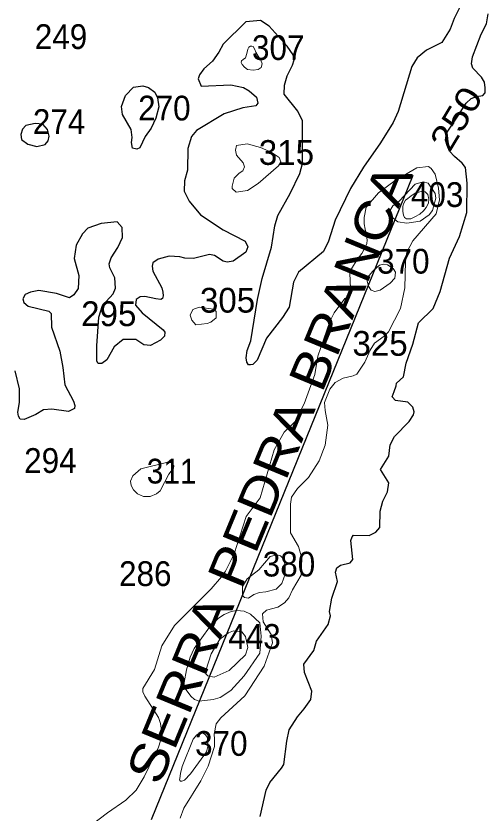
# Model space of a CAD drawing. Extents: x 499.9 to 555.3, y 9281.5 to 9336.8.
# Drawn here: x 509.01 to 512.06, y 9300.3 to 9305.46 of the extents above; entities that cross this region are included whole.
import ezdxf
from ezdxf.enums import TextEntityAlignment as Align

# ---------------------------------------------------------------- set-up
doc = ezdxf.new("R2010")
doc.units = 0
doc.header["$LTSCALE"] = 0.064
for name, color, linetype, lineweight in [('1', 7, 'Continuous', 25), ('2', 7, 'Continuous', 13), ('26', 7, 'Continuous', 25)]:
    doc.layers.add(name, color=color, linetype=linetype, lineweight=lineweight)
doc.layers.add('21', color=7, linetype='Continuous')
doc.layers.add('61', color=7, linetype='Continuous')

msp = doc.modelspace()

# ---------------------------------------------------------------- linework, layer by layer
at = {"layer": '1'}
for points in [[(511.8788, 9305.5087), (511.8438, 9305.4403), (511.8185, 9305.3711), (511.765, 9305.284), (511.6655, 9305.2364), (511.6039, 9305.1851), (511.5713, 9305.1307), (511.4827, 9304.8396), (511.4501, 9304.768), (511.3683, 9304.6373), (511.2576, 9304.4783), (511.1746, 9304.3412), (511.0753, 9304.136), (511.032, 9304.0015), (511, 9303.9349), (510.8385, 9303.8006), (510.8062, 9303.7357), (510.7768, 9303.5743), (510.7354, 9303.5076), (510.6315, 9303.3736), (510.5713, 9303.2316), (510.5423, 9303.2032), (510.5283, 9303.2007), (510.5147, 9303.202), (510.5037, 9303.2178), (510.5007, 9303.2458), (510.5071, 9303.2941), (510.529, 9303.357), (510.5722, 9303.6235), (510.6029, 9303.7585), (510.6628, 9303.9611), (510.6851, 9304.1002), (510.7042, 9304.1671), (510.7845, 9304.3083), (510.8469, 9304.4386), (510.8633, 9304.5022), (510.8631, 9304.7782), (510.8334, 9304.841), (510.746, 9304.9501), (510.7465, 9305.0102), (510.7645, 9305.0691), (510.7997, 9305.1382), (510.8101, 9305.1734), (510.803, 9305.2051), (510.7636, 9305.2609), (510.6493, 9305.3898), (510.5918, 9305.4274), (510.4973, 9305.4178), (510.3506, 9305.2746), (510.3232, 9305.2217), (510.282, 9305.1636), (510.2267, 9305.114)], [(511.5759, 9302.9277), (511.5441, 9302.961), (511.4657, 9302.9704), (511.4431, 9302.9945), (511.4557, 9303.0289), (511.4687, 9303.0659), (511.4721, 9303.0821), (511.5165, 9303.1234), (511.5328, 9303.2116), (511.5758, 9303.3352), (511.6132, 9303.473), (511.7078, 9303.5665), (511.754, 9303.6757), (511.8144, 9303.892), (511.8787, 9304.0303), (511.9267, 9304.1866), (511.9283, 9304.3767), (511.9173, 9304.4773), (511.8961, 9304.5045), (511.8471, 9304.5479), (511.8148, 9304.5826), (511.7979, 9304.6189), (511.7884, 9304.6535), (511.795, 9304.7), (511.8584, 9304.7962), (511.9217, 9304.8923), (511.9543, 9304.924), (511.9877, 9304.9361), (512.0302, 9304.9422), (512.0438, 9304.9604), (512.0449, 9304.9923), (512.0393, 9305.0285), (512.0215, 9305.0616), (511.9653, 9305.119), (511.957, 9305.148), (511.9631, 9305.1931), (512.0188, 9305.3385), (512.0536, 9305.4054), (512.063, 9305.47)], [(510.2267, 9305.114), (510.1971, 9305.0756), (510.1904, 9305.0495), (510.2095, 9305.0031), (510.4009, 9305.0106), (510.4823, 9304.9948)], [(510.4823, 9304.9948), (510.5195, 9304.9722), (510.5655, 9304.931), (510.5748, 9304.8931), (510.5615, 9304.8764), (510.4773, 9304.8623), (510.3573, 9304.8242), (510.1777, 9304.7172), (510.1457, 9304.6778), (510.1218, 9304.6), (510.1215, 9304.4608), (510.1011, 9304.3899), (510.0994, 9304.3243), (510.1313, 9304.2594), (510.2046, 9304.1721), (510.3517, 9304.0752), (510.4931, 9304.0018), (510.5104, 9303.9644), (510.4975, 9303.9307), (510.4151, 9303.8712), (510.3778, 9303.8651), (510.351, 9303.8714), (510.2958, 9303.909), (510.2622, 9303.9148), (510.1599, 9303.8892), (510.1033, 9303.8902), (510.0707, 9303.8996), (510.0016, 9303.9043), (509.9307, 9303.8836), (509.8972, 9303.8609), (509.8917, 9303.8388), (509.8961, 9303.8067), (509.9543, 9303.6985), (509.962, 9303.6713), (509.9629, 9303.6481), (509.9591, 9303.6302), (509.9475, 9303.6241), (509.9155, 9303.6276), (509.8455, 9303.6432), (509.8136, 9303.6417), (509.7879, 9303.6241), (509.7845, 9303.587), (509.8267, 9303.5375), (509.9643, 9303.428), (509.9748, 9303.4126), (509.9717, 9303.3858), (509.9467, 9303.3614), (509.882, 9303.3269), (509.8384, 9303.3303), (509.7857, 9303.3662), (509.7048, 9303.3645), (509.6459, 9303.317), (509.5989, 9303.234), (509.5661, 9303.2093), (509.544, 9303.2091), (509.5344, 9303.2249), (509.5344, 9303.3244), (509.5466, 9303.5099), (509.571, 9303.5859), (509.6403, 9303.6604), (509.6547, 9303.6975), (509.6503, 9303.7635), (509.6176, 9303.829), (509.6142, 9303.8551), (509.628, 9303.8926), (509.6712, 9303.9603), (509.7005, 9304.0251), (509.6984, 9304.0896), (509.6662, 9304.1254), (509.5623, 9304.1146), (509.4755, 9304.0841), (509.4426, 9304.0483), (509.4018, 9303.9741), (509.388, 9303.8892), (509.418, 9303.78), (509.4135, 9303.6952), (509.3862, 9303.6543), (509.3573, 9303.6338), (509.2749, 9303.6624), (509.1596, 9303.6813), (509.1055, 9303.6723), (509.0722, 9303.6558), (509.0561, 9303.6273), (509.062, 9303.6049), (509.0905, 9303.581), (509.2234, 9303.5492), (509.2404, 9303.534), (509.2423, 9303.444), (509.2961, 9303.2898), (509.3158, 9303.1841), (509.3274, 9303.073), (509.3846, 9302.967), (509.3926, 9302.9385), (509.391, 9302.92), (509.3513, 9302.9005)], [(509.0394, 9302.8496), (509.0273, 9302.8687), (509.0229, 9302.8957), (509.0346, 9302.9582), (509.0344, 9303.0454), (509.0073, 9303.162)], [(509.3513, 9302.9005), (509.2439, 9302.916), (509.1899, 9302.9097), (509.1412, 9302.8811), (509.0647, 9302.8484), (509.0394, 9302.8496)], [(511.4301, 9302.6837), (511.4576, 9302.7392), (511.5523, 9302.835), (511.5806, 9302.8789), (511.5855, 9302.898), (511.5759, 9302.9277)], [(510.5909, 9300.2822), (510.6291, 9300.4525), (510.6522, 9300.5007), (510.729, 9300.5934), (510.7435, 9300.6189), (510.7616, 9300.7683), (510.7778, 9300.843), (510.8315, 9300.9266), (510.8755, 9300.977), (510.9172, 9301.0381), (510.9236, 9301.0922), (510.8765, 9301.2124), (510.8731, 9301.2663), (510.9374, 9301.3559), (510.9546, 9301.4144), (511.029, 9301.5228), (511.0444, 9301.5784), (511.0387, 9301.6078), (511.0526, 9301.693), (511.0889, 9301.8012), (511.0772, 9301.8612), (511.0855, 9301.8889), (511.1086, 9301.9068), (511.1729, 9301.9209), (511.1894, 9301.9432), (511.1763, 9302.0655), (511.1855, 9302.0901), (511.1939, 9302.1008), (511.2948, 9302.0991), (511.3384, 9302.1201), (511.3639, 9302.1493), (511.366, 9302.2551), (511.3839, 9302.3208), (511.4136, 9302.3806), (511.4216, 9302.4398), (511.367, 9302.5243), (511.4217, 9302.6106), (511.4301, 9302.6837)]]:
    msp.add_lwpolyline(points, dxfattribs=at)
for points in [[(509.7634, 9304.6701), (509.7558, 9304.7219), (509.7003, 9304.8205), (509.6933, 9304.8715), (509.72, 9304.9428), (509.7725, 9304.9968), (509.8318, 9305.0057), (509.8687, 9304.9939), (509.9096, 9304.9632), (509.9274, 9304.9271), (509.9344, 9304.8701), (509.9159, 9304.7952), (509.8848, 9304.7319), (509.8459, 9304.6776), (509.8129, 9304.6035), (509.7936, 9304.5949), (509.7651, 9304.6018), (509.7576, 9304.6394)], [(509.047, 9304.6589), (509.0895, 9304.6282), (509.1468, 9304.6125), (509.2004, 9304.6254), (509.2196, 9304.6499), (509.2256, 9304.6806), (509.2151, 9304.7218), (509.1864, 9304.7565), (509.1364, 9304.7624), (509.0763, 9304.7491), (509.0547, 9304.7257), (509.0441, 9304.6904)]]:
    msp.add_lwpolyline(points, close=True, dxfattribs=at)
at = {"layer": '2'}
for points in [[(510.4891, 9305.1257), (510.5089, 9305.1112), (510.5452, 9305.107), (510.5764, 9305.1101), (510.5972, 9305.1236), (510.6024, 9305.1465), (510.5941, 9305.1714), (510.5775, 9305.1974), (510.5619, 9305.2234), (510.5567, 9305.239), (510.5442, 9305.2598), (510.5369, 9305.2618), (510.5276, 9305.2618), (510.5172, 9305.2556), (510.5109, 9305.2411), (510.5047, 9305.213), (510.4943, 9305.186), (510.4798, 9305.1745), (510.4704, 9305.1662), (510.4673, 9305.1558), (510.4735, 9305.1434)], [(510.455, 9304.4402), (510.4778, 9304.4545), (510.489, 9304.4819), (510.4804, 9304.5076), (510.4362, 9304.5569), (510.4305, 9304.5895), (510.4374, 9304.6203), (510.5054, 9304.6292), (510.5927, 9304.6054), (510.6619, 9304.5752), (510.7122, 9304.5426), (510.7227, 9304.5138), (510.7083, 9304.4881), (510.5774, 9304.373), (510.5084, 9304.3275), (510.4345, 9304.317), (510.4086, 9304.3406), (510.4087, 9304.3557), (510.4227, 9304.4071)], [(511.4806, 9304.1261), (511.5384, 9304.117), (511.6233, 9304.1297), (511.682, 9304.1708), (511.7037, 9304.1984), (511.7247, 9304.2788), (511.7222, 9304.3096), (511.6751, 9304.3761), (511.6436, 9304.3844), (511.5921, 9304.369), (511.4885, 9304.2598), (511.4483, 9304.2283), (511.4278, 9304.196), (511.4309, 9304.1799), (511.4491, 9304.1485)], [(511.5641, 9304.1461), (511.5904, 9304.1582), (511.6227, 9304.1754), (511.645, 9304.1966), (511.6632, 9304.2188), (511.6773, 9304.2461), (511.6803, 9304.2734), (511.6733, 9304.3027), (511.6571, 9304.3199), (511.6308, 9304.3229), (511.5924, 9304.3118), (511.5651, 9304.2936), (511.5449, 9304.2775), (511.5288, 9304.2657), (511.5156, 9304.2431), (511.5126, 9304.2249), (511.5126, 9304.1936), (511.5166, 9304.1693), (511.5227, 9304.1542), (511.5368, 9304.1461)], [(511.3058, 9303.686), (511.2906, 9303.7095), (511.2819, 9303.7414), (511.2841, 9303.766), (511.318, 9303.808), (511.3448, 9303.8311), (511.3622, 9303.8456), (511.39, 9303.8516), (511.4132, 9303.8477), (511.4506, 9303.8252), (511.4641, 9303.7997), (511.4599, 9303.7617), (511.4307, 9303.7288), (511.3666, 9303.685), (511.332, 9303.6754), (511.3077, 9303.684)], [(510.1739, 9303.46), (510.1476, 9303.4894), (510.1387, 9303.5236), (510.1542, 9303.5585), (510.1962, 9303.5733), (510.2885, 9303.5612), (510.3067, 9303.5464), (510.3063, 9303.5045), (510.2712, 9303.4765), (510.2482, 9303.4683)], [(509.9447, 9302.3869), (509.9204, 9302.3675), (509.8791, 9302.3514), (509.8371, 9302.35), (509.7981, 9302.3685), (509.7706, 9302.394), (509.7573, 9302.4211), (509.7528, 9302.4498), (509.7673, 9302.4841), (509.818, 9302.5298), (509.9848, 9302.5706), (510.0159, 9302.5706), (510.0321, 9302.5483), (510.0306, 9302.5342), (509.9991, 9302.4948)], [(510.6927, 9301.7508), (510.7311, 9301.7879), (510.7509, 9301.8482), (510.7522, 9301.8937), (510.7448, 9301.9417), (510.7212, 9301.966), (510.7004, 9301.9723), (510.6557, 9301.9628), (510.5814, 9301.8756), (510.5064, 9301.8183), (510.475, 9301.7684), (510.4756, 9301.7109), (510.4895, 9301.6972), (510.5148, 9301.6926), (510.5498, 9301.7159), (510.5858, 9301.7301), (510.627, 9301.7336)], [(510.5871, 9301.3373), (510.596, 9301.4477), (510.5882, 9301.5347), (510.5285, 9301.589), (510.4861, 9301.6091), (510.44, 9301.6142), (510.403, 9301.6079), (510.3567, 9301.5883), (510.3209, 9301.563), (510.263, 9301.5057), (510.1635, 9301.3682), (510.1376, 9301.3118), (510.1141, 9301.2308), (510.0989, 9301.1485), (510.0999, 9301.1188), (510.1419, 9301.0594), (510.1658, 9301.0383), (510.1964, 9301.028), (510.287, 9301.0375), (510.331, 9301.0521), (510.3999, 9301.0966), (510.4861, 9301.1909)], [(510.4945, 9301.3278), (510.5114, 9301.3734), (510.4952, 9301.4447), (510.4711, 9301.476), (510.4172, 9301.4827), (510.3849, 9301.4698), (510.3301, 9301.4283), (510.2731, 9301.3341), (510.2397, 9301.2267), (510.2396, 9301.2044), (510.2524, 9301.191), (510.2933, 9301.1836), (510.3891, 9301.2266)], [(510.1402, 9300.5574), (510.2427, 9300.6995), (510.2526, 9300.7338), (510.2502, 9300.7926), (510.2353, 9300.8117), (510.2171, 9300.8224), (510.2001, 9300.8224), (510.1798, 9300.8107), (510.1565, 9300.7819), (510.0866, 9300.6059), (510.0743, 9300.5602), (510.0699, 9300.5282), (510.0694, 9300.5193), (510.0753, 9300.511), (510.0841, 9300.511), (510.1004, 9300.5174)]]:
    msp.add_lwpolyline(points, close=True, dxfattribs=at)
for points in [[(511.7277, 9304.1775), (511.7488, 9304.2683), (511.7429, 9304.3426), (511.722, 9304.4349), (511.6956, 9304.4709), (511.6787, 9304.4833), (511.6035, 9304.4751), (511.4617, 9304.3931), (511.3556, 9304.3124), (511.2755, 9304.2204), (511.2615, 9304.1528), (511.2613, 9304.113), (511.2809, 9304.0096), (511.279, 9303.9838), (511.2468, 9303.9221), (511.2162, 9303.883), (511.18, 9303.8227), (511.1696, 9303.7946), (511.1735, 9303.6959), (511.17, 9303.6568), (511.1637, 9303.6432), (511.1382, 9303.6301), (511.068, 9303.5367), (511.0398, 9303.482), (510.9628, 9303.2566), (510.9426, 9303.1382), (510.8747, 9302.9487), (510.8149, 9302.8328), (510.7445, 9302.7665), (510.6803, 9302.6519), (510.5895, 9302.3424), (510.5006, 9302.2222), (510.4221, 9301.9796), (510.3663, 9301.8682), (510.3412, 9301.8307), (510.2744, 9301.7543), (510.0363, 9301.5161), (509.9549, 9301.3857), (509.9083, 9301.2323), (509.832, 9301.1083), (509.8322, 9301.0875), (509.8448, 9301.0588), (509.9334, 9300.921), (509.9463, 9300.8829), (509.9576, 9300.8065), (509.9338, 9300.7294), (509.8395, 9300.5377), (509.7878, 9300.4514), (509.7215, 9300.3867), (509.6026, 9300.305), (509.5043, 9300.2311)], [(511.1269, 9303.1147), (511.1914, 9303.1304), (511.2141, 9303.1418), (511.2675, 9303.2189), (511.3001, 9303.2961), (511.3299, 9303.3405), (511.3917, 9303.3873), (511.4185, 9303.4157), (511.4969, 9303.5665), (511.5251, 9303.6984), (511.5301, 9303.8703), (511.5384, 9303.9298), (511.5766, 9304.0041), (511.7277, 9304.1775)], [(511.0271, 9302.8118), (511.0099, 9302.9058), (511.0066, 9302.9591), (511.04, 9303.0434), (511.0741, 9303.0883), (511.1269, 9303.1147)], [(510.0721, 9300.2702), (510.0965, 9300.3359), (510.2067, 9300.5124), (510.2545, 9300.6071), (510.2942, 9300.7351), (510.296, 9300.7819), (510.2934, 9300.8145), (510.3061, 9300.8814), (510.3356, 9300.9193), (510.4913, 9301.0626), (510.6162, 9301.2539), (510.6704, 9301.4039), (510.6613, 9301.4582), (510.6091, 9301.541), (510.6063, 9301.592), (510.6319, 9301.6166), (510.7039, 9301.6351), (510.7465, 9301.6626), (510.7763, 9301.6958), (510.7987, 9301.7476), (510.8554, 9301.8409), (510.8596, 9301.9527), (510.837, 9302.0271), (510.787, 9302.1156), (510.787, 9302.3017), (510.7931, 9302.3466), (510.832, 9302.4026), (510.9019, 9302.4743), (510.9722, 9302.5803), (511.0107, 9302.6821), (511.0271, 9302.8118)]]:
    msp.add_lwpolyline(points, dxfattribs=at)
at = {"layer": '26'}
msp.add_line((509.8877, 9300.2624), (511.5788, 9304.4273), dxfattribs=at)

# ---------------------------------------------------------------- texts
at = {"layer": '21'}
for s, width, p in [('249', 0.95, (509.1335, 9305.243)), ('307', 0.95, (510.5374, 9305.172)), ('270', 0.95, (509.8014, 9304.7812)), ('274', 0.95, (509.121, 9304.6938)), ('403', 0.95, (511.5642, 9304.2219)), ('370', 0.95, (511.3458, 9303.7911)), ('294', 0.95, (509.0649, 9302.5029)), ('311', 0.9, (509.8576, 9302.4343)), ('380', 0.95, (510.607, 9301.8332)), ('286', 0.95, (509.678, 9301.7717)), ('443', 0.95, (510.3839, 9301.3657)), ('370', 0.95, (510.1696, 9300.6741))]:
    msp.add_text(s, height=0.16, dxfattribs=dict(at, width=width)).set_placement(p)
for s, p in [('315', (510.5816, 9304.494)), ('305', (510.2009, 9303.5391)), ('295', (509.4331, 9303.4517)), ('325', (511.1865, 9303.26))]:
    msp.add_text(s, height=0.16, dxfattribs=at).set_placement(p)
at = {"layer": '26', "width": 1.15}
msp.add_text('SERRA PEDRA BRANCA', height=0.24, rotation=67.557, dxfattribs=at).set_placement((510.7586, 9302.4542), align=Align.CENTER)
at = {"layer": '61', "width": 1.2}
msp.add_text('250', height=0.16, rotation=58.752, dxfattribs=at).set_placement((511.9253, 9304.7523), align=Align.CENTER)

doc.saveas('drawing.dxf')
